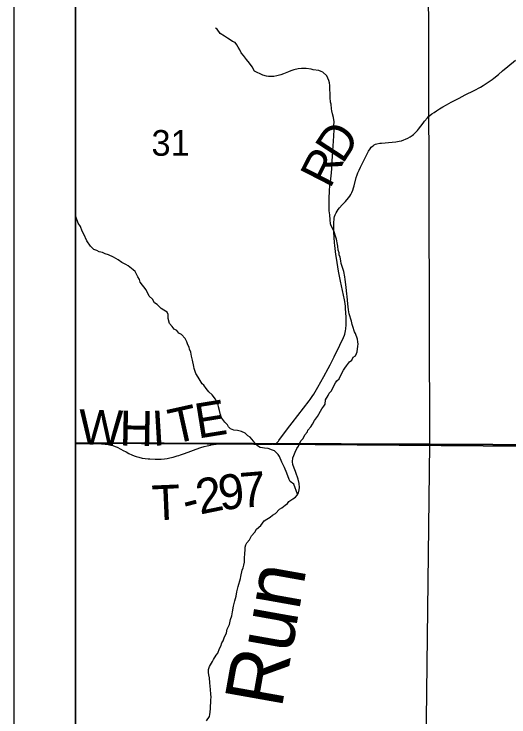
# Model space of a CAD drawing. Extents: x 0 to 34, y 0 to 22.
# Drawn here: x 18.5 to 19.306, y 14.215 to 15.359 of the extents above; entities that cross this region are included whole.
import ezdxf

# ---------------------------------------------------------------- set-up
doc = ezdxf.new("R2010")
doc.units = 0
for name, color, linetype in [('GM_X_Corporation', 7, 'Continuous'), ('GM_X_Minor_River', 7, 'Continuous'), ('GM_X_Minor_River_Text', 7, 'Continuous'), ('GM_X_Section_Text', 7, 'Continuous'), ('GM_X_Township_Road', 7, 'Continuous'), ('GM_X_Township_Road_Text', 7, 'Continuous'), ('SH_Data', 7, 'Continuous')]:
    doc.layers.add(name, color=color, linetype=linetype)

msp = doc.modelspace()

# ---------------------------------------------------------------- linework, layer by layer
at = {"layer": 'GM_X_Corporation'}
for points in [[(18.6, 19.2331), (18.6, 14.6606), (18.9216, 14.6592), (19.4007, 14.6554), (19.8855, 14.6528), (20.2016, 14.6512), (20.203, 14.81), (20.1987, 15.2691), (20.2208, 16.9558), (20.2471, 18.8539), (20.254, 19.2058), (20.065, 19.208), (18.9898, 19.2261)], [(18.6, 15.673), (18.6, 14.6612), (19.1768, 14.6588), (19.1743, 15.6658)], [(20.1931, 15.6647), (20.2028, 14.6536), (19.1768, 14.6588), (19.1743, 15.6658)], [(18.6, 14.6612), (18.6, 13.7267), (19.1654, 13.7176), (19.1768, 14.6588)], [(18.6, 14.6606), (18.6, 13.6), (24.2109, 13.6), (24.2228, 14.2453), (24.2265, 14.4444), (24.2301, 14.5912), (22.9003, 14.6033), (22.3464, 14.612), (21.314, 14.623), (21.1282, 14.6279), (20.2571, 14.6508), (20.2016, 14.6512), (19.8855, 14.6528), (19.4007, 14.6554), (18.9216, 14.6592)], [(19.1768, 14.6588), (20.2028, 14.6536), (20.1822, 13.7001), (19.1654, 13.7176)]]:
    msp.add_lwpolyline(points, close=True, dxfattribs=at)
at = {"layer": 'GM_X_Minor_River'}
for points in [[(19.0174, 15.1127), (19.018, 15.12), (19.0182, 15.1272), (19.0187, 15.1364), (19.0193, 15.1448), (19.0199, 15.1524), (19.0204, 15.1608), (19.0209, 15.1707), (19.0208, 15.1775), (19.021, 15.1836), (19.0201, 15.1905), (19.0184, 15.1969), (19.0172, 15.2014), (19.0167, 15.2049), (19.0162, 15.2125), (19.0153, 15.2159), (19.0148, 15.2231), (19.0143, 15.2429), (19.0135, 15.2474), (19.0126, 15.2512), (19.009, 15.2584), (19.0028, 15.2643), (18.9998, 15.2658), (18.996, 15.2672), (18.9868, 15.2685), (18.9838, 15.2696), (18.9758, 15.2705), (18.9682, 15.2703), (18.9626, 15.2698), (18.9554, 15.2685), (18.9505, 15.2665), (18.9468, 15.2649), (18.9389, 15.2616), (18.9344, 15.2604), (18.9276, 15.2583), (18.9231, 15.2575), (18.9185, 15.2574), (18.914, 15.2576), (18.9109, 15.2579), (18.9052, 15.2597), (18.8914, 15.2662), (18.8875, 15.273), (18.8832, 15.2794), (18.8785, 15.285), (18.8734, 15.2917), (18.8699, 15.2962), (18.8675, 15.3011), (18.8651, 15.3052), (18.8628, 15.309), (18.8597, 15.3127), (18.8558, 15.3145), (18.8516, 15.3171), (18.8474, 15.32), (18.8428, 15.3233), (18.8358, 15.3277), (18.8308, 15.3345), (18.8277, 15.3359)], [(18.9413, 14.5596), (18.9451, 14.5624), (18.9473, 14.5655), (18.9536, 14.5698), (18.9581, 14.573), (18.9607, 14.5761), (18.9628, 14.5799), (18.9642, 14.5845), (18.9649, 14.5887), (18.9644, 14.5948), (18.9627, 14.602), (18.9615, 14.6054), (18.9599, 14.6096), (18.9582, 14.6145), (18.9562, 14.6201), (18.9538, 14.6258), (18.9533, 14.6303), (18.9539, 14.6368), (18.9557, 14.6403), (18.9579, 14.6461), (18.9604, 14.6518), (18.9633, 14.6557), (18.9669, 14.6642), (18.9706, 14.6681), (18.9735, 14.6742), (18.9775, 14.6789), (18.9782, 14.682), (18.983, 14.687), (18.9856, 14.6913), (18.9892, 14.6974), (18.994, 14.704), (19.0013, 14.7164), (19.0042, 14.7206), (19.0064, 14.7241), (19.007, 14.731), (19.0114, 14.7383), (19.0132, 14.7418), (19.0161, 14.7453), (19.0234, 14.7588), (19.0256, 14.7619), (19.0293, 14.7654), (19.0311, 14.7692), (19.0362, 14.7793), (19.0387, 14.7828), (19.0413, 14.7866), (19.0461, 14.7928), (19.0498, 14.7956), (19.0523, 14.8006), (19.0557, 14.803), (19.0575, 14.8064), (19.0586, 14.8095), (19.0599, 14.8187), (19.0602, 14.8217), (19.0597, 14.8255), (19.0592, 14.8297), (19.056, 14.8391), (19.0544, 14.8421), (19.0515, 14.8504), (19.0503, 14.8538), (19.0491, 14.8591), (19.0482, 14.8622), (19.0466, 14.8678), (19.0458, 14.8709), (19.0445, 14.8777), (19.0435, 14.8872), (19.0424, 14.8993), (19.042, 14.9035), (19.0406, 14.9141), (19.0401, 14.9187), (19.0391, 14.9271), (19.0383, 14.9316), (19.0369, 14.9403), (19.0345, 14.9467), (19.0328, 14.9532), (19.032, 14.9573), (19.0311, 14.9634), (19.0295, 14.9672), (19.0294, 14.9702), (19.0278, 14.9748), (19.0273, 14.9812), (19.0264, 14.9842), (19.0247, 14.9926), (19.0239, 14.996), (19.0206, 15.0062), (19.0163, 15.0145), (19.0154, 15.0179), (19.0145, 15.0243), (19.0139, 15.0323), (19.013, 15.0388), (19.0128, 15.0471), (19.0131, 15.0528), (19.013, 15.0582), (19.0132, 15.0635), (19.0135, 15.0666), (19.0138, 15.0723), (19.014, 15.0788), (19.015, 15.086), (19.0163, 15.0956), (19.0169, 15.1005), (19.0171, 15.1078), (19.0174, 15.1127)], [(18.9616, 14.5777), (18.9557, 14.5939), (18.9495, 14.5983), (18.9479, 14.6017), (18.9439, 14.6119), (18.9403, 14.6209), (18.9387, 14.6243), (18.9359, 14.6296), (18.9323, 14.639), (18.9299, 14.642), (18.9241, 14.6479), (18.9207, 14.6494), (18.9138, 14.6519), (18.9077, 14.6525), (18.9047, 14.6532), (18.9005, 14.6535), (18.8963, 14.6564), (18.8931, 14.6598), (18.8896, 14.6639), (18.8846, 14.6702), (18.8807, 14.6724), (18.8765, 14.6769), (18.8703, 14.6798), (18.8635, 14.6811), (18.8578, 14.6817), (18.8524, 14.6839), (18.8493, 14.6873), (18.8473, 14.6906), (18.8431, 14.6947), (18.838, 14.7011), (18.8364, 14.7048), (18.8347, 14.7139), (18.833, 14.7196), (18.8322, 14.723), (18.8282, 14.7324), (18.8227, 14.7395), (18.8169, 14.744), (18.8126, 14.7496), (18.8091, 14.7548), (18.806, 14.757), (18.7997, 14.7683), (18.7961, 14.7743), (18.7933, 14.7822), (18.7928, 14.7853), (18.7907, 14.7959), (18.789, 14.8023), (18.7877, 14.8088), (18.7857, 14.8137), (18.7853, 14.8167), (18.7829, 14.8208), (18.7813, 14.8257), (18.7785, 14.831), (18.7727, 14.8373), (18.7685, 14.8399), (18.765, 14.844), (18.7607, 14.8462), (18.7576, 14.8503), (18.7529, 14.8555), (18.7509, 14.8635), (18.7507, 14.8699), (18.7491, 14.8737), (18.7437, 14.877), (18.7395, 14.88), (18.7329, 14.8866), (18.7287, 14.8892), (18.7255, 14.8952), (18.7197, 14.8997), (18.7153, 14.9102), (18.7055, 14.9225), (18.7043, 14.9271), (18.7015, 14.9312), (18.6972, 14.9399), (18.6941, 14.9425), (18.6856, 14.9491), (18.6818, 14.9513), (18.6752, 14.9549), (18.6694, 14.959), (18.6618, 14.9634), (18.6537, 14.9674), (18.6484, 14.9688), (18.6442, 14.971), (18.6385, 14.972), (18.6346, 14.9742), (18.6297, 14.9759), (18.6246, 14.9815), (18.6183, 14.9901), (18.6135, 15.0007), (18.6108, 15.0056), (18.6079, 15.0135), (18.6044, 15.0188), (18.6012, 15.0282), (18.6003, 15.0316), (18.6, 15.0326)], [(18.8133, 14.2087), (18.818, 14.216), (18.8187, 14.2191), (18.8194, 14.2229), (18.82, 14.229), (18.8199, 14.2324), (18.8201, 14.2385), (18.8204, 14.2431), (18.8207, 14.2473), (18.8206, 14.2522), (18.8196, 14.2598), (18.8191, 14.2652), (18.8186, 14.2708), (18.8181, 14.2785), (18.8172, 14.2838), (18.8163, 14.2875), (18.8166, 14.2925), (18.8184, 14.2971), (18.8231, 14.3052), (18.8249, 14.3083), (18.8293, 14.3156), (18.8315, 14.3187), (18.8347, 14.3264), (18.8369, 14.3303), (18.8383, 14.3356), (18.8405, 14.3391), (18.8419, 14.3437), (18.8459, 14.3522), (18.8472, 14.3579), (18.8505, 14.3656), (18.8526, 14.3737), (18.8547, 14.3798), (18.8557, 14.3859), (18.8573, 14.3951), (18.8594, 14.4039), (18.8615, 14.4116), (18.8628, 14.4188), (18.8649, 14.4276), (18.8688, 14.4403), (18.8691, 14.4437), (18.8715, 14.4541), (18.8729, 14.4575), (18.8743, 14.4621), (18.875, 14.4667), (18.8752, 14.4732), (18.8758, 14.4812), (18.876, 14.4869), (18.8763, 14.4911), (18.8773, 14.4953), (18.8791, 14.4984), (18.8832, 14.5034), (18.8865, 14.51), (18.892, 14.5158), (18.8949, 14.5208), (18.9016, 14.5267), (18.9071, 14.5345), (18.9116, 14.5368), (18.9168, 14.54), (18.9205, 14.5432), (18.9254, 14.5463), (18.9324, 14.5533), (18.9358, 14.5553), (18.9413, 14.5596)]]:
    msp.add_lwpolyline(points, dxfattribs=at)
at = {"layer": 'GM_X_Township_Road'}
for points in [[(18.8209, 14.6577), (18.8291, 14.6591), (18.8312, 14.6594), (18.8332, 14.6596), (18.8391, 14.6599), (18.8539, 14.6598), (18.8621, 14.6597), (18.8729, 14.6595), (18.8802, 14.6593), (18.8903, 14.6592), (18.9031, 14.659), (18.9142, 14.6588), (18.9208, 14.659), (18.9233, 14.6593), (18.9255, 14.6599), (18.9273, 14.6608), (18.9288, 14.6622), (18.9304, 14.6639), (18.9313, 14.6651), (18.9403, 14.6775), (18.9488, 14.6888), (18.9526, 14.6938), (18.9803, 14.7298), (18.9818, 14.7318), (18.9854, 14.7368), (18.9879, 14.7405), (18.9948, 14.752), (19.0043, 14.7692), (19.0114, 14.7823), (19.0147, 14.7882), (19.0214, 14.8014), (19.0306, 14.8201), (19.0365, 14.8325), (19.038, 14.8362), (19.0387, 14.8383), (19.0398, 14.8437), (19.0401, 14.8468), (19.0404, 14.853), (19.0406, 14.8599), (19.0405, 14.8658), (19.0398, 14.8797), (19.0395, 14.8835), (19.0386, 14.8912), (19.0382, 14.8938), (19.0315, 14.9244), (19.0283, 14.9406), (19.0247, 14.9619), (19.0238, 14.9677), (19.0222, 14.9822), (19.0219, 14.9869), (19.0206, 15.0047), (19.0205, 15.0109), (19.0208, 15.0206), (19.0209, 15.0245), (19.0212, 15.0271), (19.0218, 15.0294), (19.0227, 15.0321), (19.0242, 15.0353), (19.0259, 15.0384), (19.0274, 15.0408), (19.0296, 15.0435), (19.034, 15.0485), (19.0394, 15.054), (19.0446, 15.0601), (19.0464, 15.0625), (19.0482, 15.0655), (19.0499, 15.0687), (19.0516, 15.0724), (19.0527, 15.076), (19.0535, 15.0794), (19.0568, 15.0929), (19.0584, 15.0973), (19.0598, 15.1007), (19.0617, 15.1049), (19.064, 15.1097), (19.072, 15.1261), (19.0754, 15.1326), (19.0772, 15.136), (19.0796, 15.1397), (19.0816, 15.1422), (19.0833, 15.144), (19.0849, 15.1453), (19.0864, 15.1463), (19.0885, 15.1472), (19.0904, 15.1478), (19.0954, 15.1487), (19.0981, 15.1491), (19.1155, 15.1506), (19.1213, 15.1512), (19.1267, 15.1521), (19.1307, 15.153), (19.1344, 15.1542), (19.1374, 15.1554), (19.141, 15.1572), (19.1449, 15.1595), (19.1481, 15.1615), (19.1505, 15.1633), (19.1536, 15.1662), (19.1568, 15.1695), (19.1586, 15.1715), (19.166, 15.1814), (19.1683, 15.1846), (19.1729, 15.1901), (19.1748, 15.1921), (19.177, 15.1941), (19.1803, 15.1967), (19.1837, 15.1991), (19.1875, 15.2016), (19.1927, 15.2049), (19.198, 15.2079), (19.2038, 15.2111), (19.2115, 15.2154), (19.2244, 15.2224), (19.2342, 15.2275), (19.2489, 15.2349), (19.2592, 15.2402), (19.2635, 15.2427), (19.267, 15.2448), (19.2783, 15.2526), (19.2808, 15.2545), (19.2885, 15.2609), (19.2954, 15.2667), (19.3039, 15.2737), (19.3163, 15.2839)], [(18.6, 14.6603), (18.6279, 14.6599), (18.6425, 14.6595), (18.6481, 14.6592), (18.6512, 14.6588)], [(18.6512, 14.6588), (18.6532, 14.6586), (18.6576, 14.6576), (18.661, 14.6567), (18.6646, 14.6554), (18.6677, 14.6539), (18.6737, 14.6508), (18.6779, 14.6487), (18.6823, 14.6464), (18.687, 14.6439), (18.6915, 14.6417), (18.6956, 14.64), (18.6989, 14.6388), (18.7031, 14.6376), (18.7087, 14.6365), (18.7135, 14.6358), (18.7181, 14.6353), (18.721, 14.635), (18.7297, 14.6346), (18.7393, 14.6348), (18.7448, 14.6352), (18.7494, 14.6358), (18.7535, 14.6366), (18.7588, 14.6379), (18.7656, 14.6399), (18.7683, 14.6408)], [(18.7683, 14.6408), (18.771, 14.6417), (18.7777, 14.644), (18.7879, 14.6476), (18.7964, 14.6508), (18.8041, 14.6536), (18.8093, 14.6551), (18.8144, 14.6563), (18.8199, 14.6575), (18.8209, 14.6577)]]:
    msp.add_lwpolyline(points, dxfattribs=at)
at = {"layer": 'SH_Data'}
for points in [[(18.5, 20.5), (25.5, 20.5), (25.5, 13.5), (18.5, 13.5)], [(18.6, 20.4), (25.4, 20.4), (25.4, 13.6), (18.6, 13.6)]]:
    msp.add_lwpolyline(points, close=True, dxfattribs=at)

# ---------------------------------------------------------------- texts
at = {"layer": 'GM_X_Minor_River_Text'}
msp.add_text('Run', height=0.09472, rotation=79.8985, dxfattribs=at).set_placement((18.9355, 14.2271))
at = {"layer": 'GM_X_Section_Text'}
msp.add_text('31', height=0.04186, rotation=0, dxfattribs=at).set_placement((18.7237, 15.1284))
at = {"layer": 'GM_X_Township_Road_Text'}
for s, rotation, p in [('D', 56.8898, (19.0348, 15.1136)), ('R', 62.8066, (19.0142, 15.0734)), ('T', 12.5365, (18.7589, 14.6589)), ('E', 9.1847, (18.7995, 14.668)), ('W', 358.3426, (18.6048, 14.659)), ('H', 358.9041, (18.6712, 14.657)), ('I', 3.38, (18.7259, 14.6562)), ('9', 6.8074, (18.8357, 14.5511)), ('7', 4.8038, (18.87, 14.5552)), ('2', 11.6539, (18.8027, 14.5443)), ('T', 2.4821, (18.7255, 14.5348)), ('-', 14.6112, (18.7809, 14.5386))]:
    msp.add_text(s, height=0.0568, rotation=rotation, dxfattribs=at).set_placement(p)

doc.saveas('drawing.dxf')
